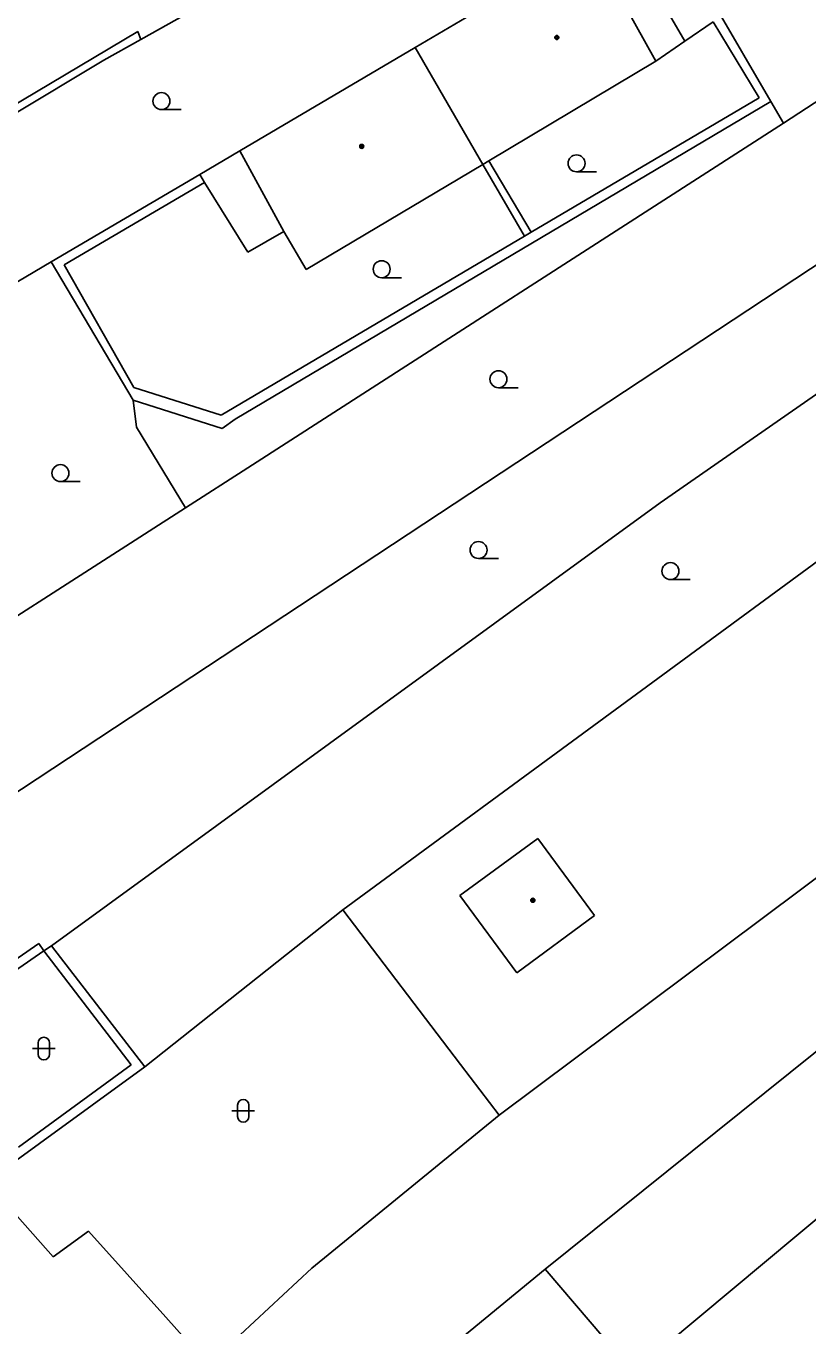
# Model space of a CAD drawing. Extents: x -596229 to -595156, y -1161237 to -1159376.
# Drawn here: x -595256.7 to -595222.1, y -1160831.8 to -1160774.3 of the extents above; entities that cross this region are included whole.
import ezdxf

# ---------------------------------------------------------------- set-up
doc = ezdxf.new("R2010")
doc.units = 0
for name, color, linetype in [('DOP - budovy nerozlisene - VP', 7, 'Continuous'), ('DOP - kresba z DSPS bez souradnic', 7, 'Continuous'), ('DOP - ploty', 7, 'Continuous'), ('DOP - rozhrani ploch obecne', 7, 'Continuous'), ('Level 36', 7, 'Continuous'), ('Level 39', 7, 'Continuous'), ('TM - budovy zdene_ betonove - VP', 7, 'Continuous')]:
    doc.layers.add(name, color=color, linetype=linetype)

msp = doc.modelspace()

# ---------------------------------------------------------------- linework, layer by layer
at = {"layer": 'DOP - budovy nerozlisene - VP'}
for points in [[(-595231.72, -1160770.7), (-595239.48, -1160775.28)], [(-595228.84, -1160775.88), (-595230.7, -1160772.54)], [(-595239.48, -1160775.28), (-595247.22, -1160779.84)], [(-595239.48, -1160775.28), (-595236.49, -1160780.45)], [(-595228.84, -1160775.88), (-595236.23, -1160780.29)], [(-595245.28, -1160783.41), (-595247.22, -1160779.84)], [(-595236.49, -1160780.45), (-595244.29, -1160785.09)], [(-595236.23, -1160780.29), (-595236.49, -1160780.45)], [(-595244.29, -1160785.09), (-595245.28, -1160783.41)], [(-595234.06, -1160810.24), (-595237.5, -1160812.76)], [(-595231.55, -1160813.65), (-595234.06, -1160810.24)], [(-595237.5, -1160812.76), (-595234.99, -1160816.18)], [(-595234.99, -1160816.18), (-595231.55, -1160813.65)]]:
    msp.add_lwpolyline(points, dxfattribs=at)
at = {"layer": 'DOP - kresba z DSPS bez souradnic'}
for points in [[(-595227.57, -1160775), (-595229.43, -1160771.78)], [(-595226.31, -1160774.14), (-595224.28, -1160777.51)], [(-595251.73, -1160774.57), (-595269.73, -1160785.28)], [(-595251.6, -1160774.92), (-595251.73, -1160774.57)], [(-595224.28, -1160777.51), (-595234.35, -1160783.44)], [(-595234.65, -1160783.62), (-595236.49, -1160780.45)], [(-595234.35, -1160783.44), (-595236.23, -1160780.29)], [(-595248.78, -1160781.24), (-595254.98, -1160784.88)], [(-595234.65, -1160783.62), (-595234.35, -1160783.44)], [(-595248.05, -1160791.53), (-595234.65, -1160783.62)], [(-595254.98, -1160784.88), (-595251.91, -1160790.31)], [(-595251.91, -1160790.31), (-595248.05, -1160791.53)], [(-595264.77, -1160820.88), (-595256.11, -1160814.88)], [(-595256.11, -1160814.88), (-595255.88, -1160815.21)], [(-595255.88, -1160815.21), (-595252.02, -1160820.25)], [(-595252.02, -1160820.25), (-595257.01, -1160823.88)]]:
    msp.add_lwpolyline(points, dxfattribs=at)
at = {"layer": 'DOP - ploty'}
for points in [[(-595246.88, -1160793.86), (-595223.21, -1160778.62)], [(-595249.62, -1160795.62), (-595246.88, -1160793.86)], [(-595262.94, -1160804.17), (-595249.62, -1160795.62)], [(-595242.68, -1160813.39), (-595218.61, -1160795.72)], [(-595235.77, -1160822.47), (-595215.8, -1160807.53)], [(-595244.05, -1160829.23), (-595235.77, -1160822.47)], [(-595247.85, -1160832.77), (-595244.05, -1160829.23)]]:
    msp.add_lwpolyline(points, dxfattribs=at)
at = {"layer": 'DOP - rozhrani ploch obecne'}
for points in [[(-595244.45, -1160770.91), (-595251.6, -1160774.92)], [(-595211.44, -1160770.93), (-595223.21, -1160778.62)], [(-595223.77, -1160777.66), (-595226.26, -1160773.4)], [(-595226.31, -1160774.14), (-595227.57, -1160775)], [(-595251.6, -1160774.92), (-595253.24, -1160775.84)], [(-595227.57, -1160775), (-595228.84, -1160775.88)], [(-595253.24, -1160775.84), (-595269.55, -1160785.63)], [(-595247.43, -1160791.71), (-595223.77, -1160777.66)], [(-595202.86, -1160777.46), (-595228.66, -1160795.4)], [(-595223.21, -1160778.62), (-595223.77, -1160777.66)], [(-595247.22, -1160779.84), (-595249, -1160780.89)], [(-595249, -1160780.89), (-595255.56, -1160784.76)], [(-595248.78, -1160781.24), (-595249, -1160780.89)], [(-595246.87, -1160784.33), (-595248.78, -1160781.24)], [(-595259.61, -1160809.86), (-595216.57, -1160781.47)], [(-595245.28, -1160783.41), (-595246.87, -1160784.33)], [(-595260.38, -1160787.6), (-595255.56, -1160784.76)], [(-595255.56, -1160784.76), (-595251.94, -1160790.86)], [(-595251.79, -1160792.06), (-595251.94, -1160790.86)], [(-595251.94, -1160790.86), (-595248, -1160792.12)], [(-595249.62, -1160795.62), (-595251.79, -1160792.06)], [(-595248, -1160792.12), (-595247.43, -1160791.71)], [(-595228.66, -1160795.4), (-595255.55, -1160814.98)], [(-595203.69, -1160811.98), (-595229.85, -1160833.82)], [(-595242.68, -1160813.39), (-595251.43, -1160820.33)], [(-595237.47, -1160820.23), (-595242.68, -1160813.39)], [(-595255.55, -1160814.98), (-595255.88, -1160815.21)], [(-595251.43, -1160820.33), (-595255.55, -1160814.98)], [(-595255.88, -1160815.21), (-595260.89, -1160818.66)], [(-595217.53, -1160816.27), (-595233.73, -1160829.27)], [(-595251.43, -1160820.33), (-595258.42, -1160825.42)], [(-595237.47, -1160820.23), (-595235.77, -1160822.47)], [(-595233.73, -1160829.27), (-595240.78, -1160835.06)], [(-595233.73, -1160829.27), (-595229.85, -1160833.82)]]:
    msp.add_lwpolyline(points, dxfattribs=at)
at = {"layer": 'Level 36'}
for p, q in [((-595250.69, -1160778.025), (-595249.815, -1160778.025)), ((-595232.35, -1160780.775), (-595231.475, -1160780.775)), ((-595240.96, -1160785.455), (-595240.085, -1160785.455)), ((-595235.8, -1160790.315), (-595234.925, -1160790.315)), ((-595255.15, -1160794.465), (-595254.275, -1160794.465)), ((-595236.68, -1160797.865), (-595235.805, -1160797.865)), ((-595228.2, -1160798.795), (-595227.325, -1160798.795)), ((-595256.386, -1160819.526), (-595255.386, -1160819.526)), ((-595256.136, -1160819.276), (-595256.136, -1160819.776)), ((-595255.636, -1160819.276), (-595255.636, -1160819.776)), ((-595247.326, -1160822.026), (-595247.326, -1160822.526)), ((-595246.826, -1160822.026), (-595246.826, -1160822.526)), ((-595247.576, -1160822.276), (-595246.576, -1160822.276))]:
    msp.add_line(p, q, dxfattribs=at)
for centre in [(-595250.69, -1160777.65), (-595232.35, -1160780.4), (-595240.96, -1160785.08), (-595235.8, -1160789.94), (-595255.15, -1160794.09), (-595236.68, -1160797.49), (-595228.2, -1160798.42)]:
    msp.add_circle(centre, 0.375, dxfattribs=at)
for centre, start, end in [((-595255.886, -1160819.276), 0, 180), ((-595255.886, -1160819.776), 180, 0), ((-595247.076, -1160822.026), 0, 180), ((-595247.076, -1160822.526), 180, 0)]:
    msp.add_arc(centre, 0.25, start, end, dxfattribs=at)
at = {"layer": 'Level 39'}
for centre, radius in [((-595233.22, -1160774.84), 0.09), ((-595233.22, -1160774.84), 0.0398), ((-595241.84, -1160779.65), 0.09), ((-595241.84, -1160779.65), 0.0398), ((-595234.28, -1160812.97), 0.09), ((-595234.28, -1160812.97), 0.0398)]:
    msp.add_circle(centre, radius, dxfattribs=at)
at = {"layer": 'TM - budovy zdene_ betonove - VP'}
for points in [[(-595258.42, -1160825.42), (-595255.47, -1160828.73)], [(-595255.47, -1160828.73), (-595253.91, -1160827.59)], [(-595253.91, -1160827.59), (-595250.5, -1160831.39)], [(-595250.5, -1160831.39), (-595248.67, -1160833.45)]]:
    msp.add_lwpolyline(points, dxfattribs=at)

doc.saveas('drawing.dxf')
